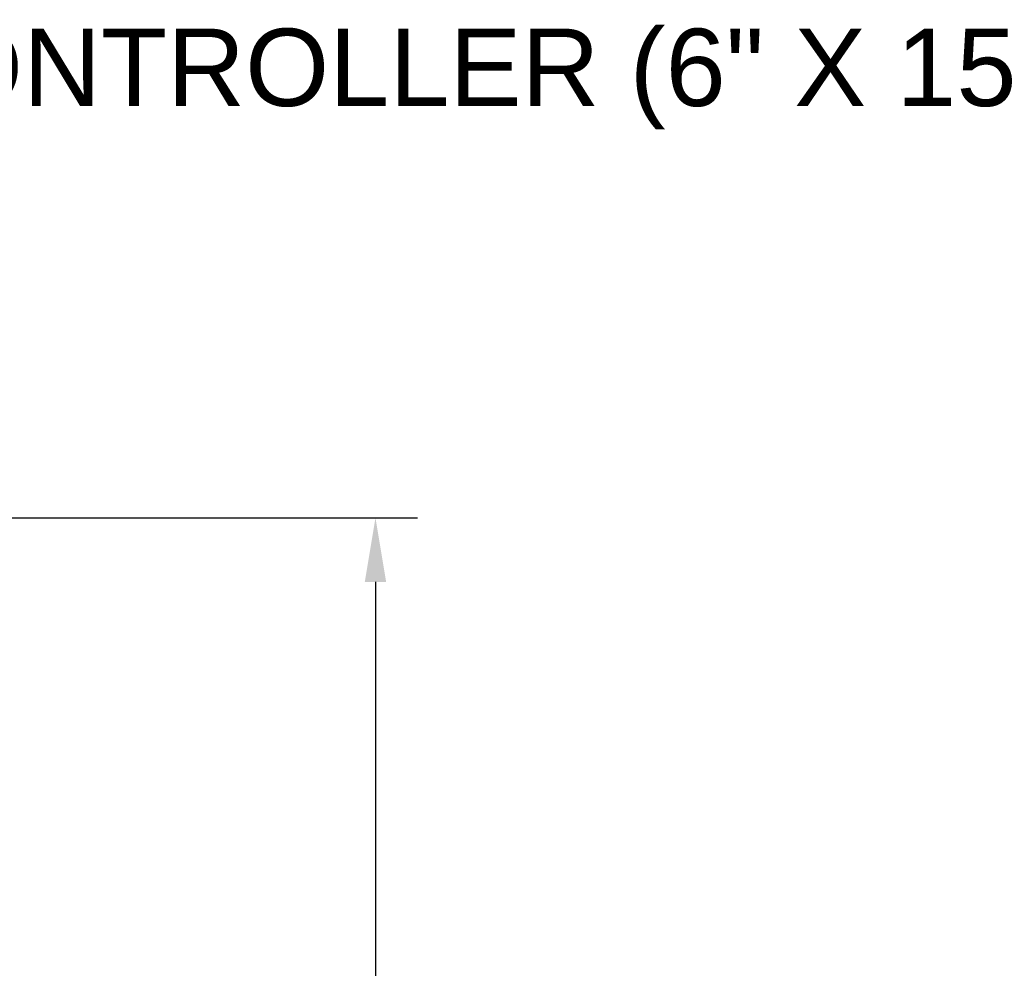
# Model space of a CAD drawing. Header units: inches. Extents: x 170 to 312, y 215 to 248.
# Tile 435 of 656: x 231.79 to 232.99, y 241.57 to 242.72. Entities that reach past the tile are written whole.
import ezdxf
from ezdxf import colors
from ezdxf.entities.mleader import LeaderData, LeaderLine
from ezdxf.math import Vec2, Vec3

# ---------------------------------------------------------------- set-up
doc = ezdxf.new("R2010")
doc.units = ezdxf.units.IN
doc.header["$LTSCALE"] = 0.25
doc.header["$MEASUREMENT"] = 0
doc.layers.add('ANNOTATIONS', color=1, linetype='Continuous')
doc.styles.add('ARIAL', font='arial.ttf', dxfattribs={"height": 0.09375})

msp = doc.modelspace()

# ---------------------------------------------------------------- linework, layer by layer
at = {"layer": 'ANNOTATIONS'}
for p, q in [((231.22399, 242.11772), (232.27494, 242.11772)), ((232.22384, 242.04006), (232.22384, 241.23964))]:
    msp.add_line(p, q, dxfattribs=at)
msp.add_solid([(232.2109, 242.04006), (232.23679, 242.04006), (232.22384, 242.11772)], dxfattribs=at)

# ---------------------------------------------------------------- leaders
ml = msp.add_multileader_mtext('Standard', dxfattribs=at)
ml.set_content('CONTROLLER (6" X 15")', color=256, style='ARIAL')
ml.set_leader_properties()
ml.build(insert=Vec2(0, 0))
ml.multileader.update_dxf_attribs({"dogleg_length": 0.36, "arrow_head_size": 0.09375})
ctx = ml.context
ctx.base_point, ctx.char_height, ctx.arrow_head_size, ctx.landing_gap_size, ctx.plane_origin = Vec3(231.5104, 242.64962), 0.09375, 0.09375, 0.09, Vec3(230.72536, 242.2164)
notes = []
notes.append((ctx, [(0, (1, 1, 0), (231.41244, 242.64962), (1, 0), 0.09796, [(0, [(231.19995, 242.25511)], 0, [])])]))
ctx.mtext.insert, ctx.mtext.flow_direction = Vec3(231.6004, 242.71028), 5
for ctx, leaders in notes:
    for number, flags, end, landing, length, lines in leaders:
        leader = LeaderData()
        leader.index, (leader.has_last_leader_line, leader.has_dogleg_vector, leader.attachment_direction) = number, flags
        leader.last_leader_point, leader.dogleg_vector, leader.dogleg_length = Vec3(end), Vec3(landing), length
        for number, points, colour, breaks in lines:
            line = LeaderLine()
            line.index, line.vertices, line.color, line.breaks = number, Vec3.list(points), colors.encode_raw_color(colour), breaks
            leader.lines.append(line)
        ctx.leaders.append(leader)

doc.saveas('drawing.dxf')
